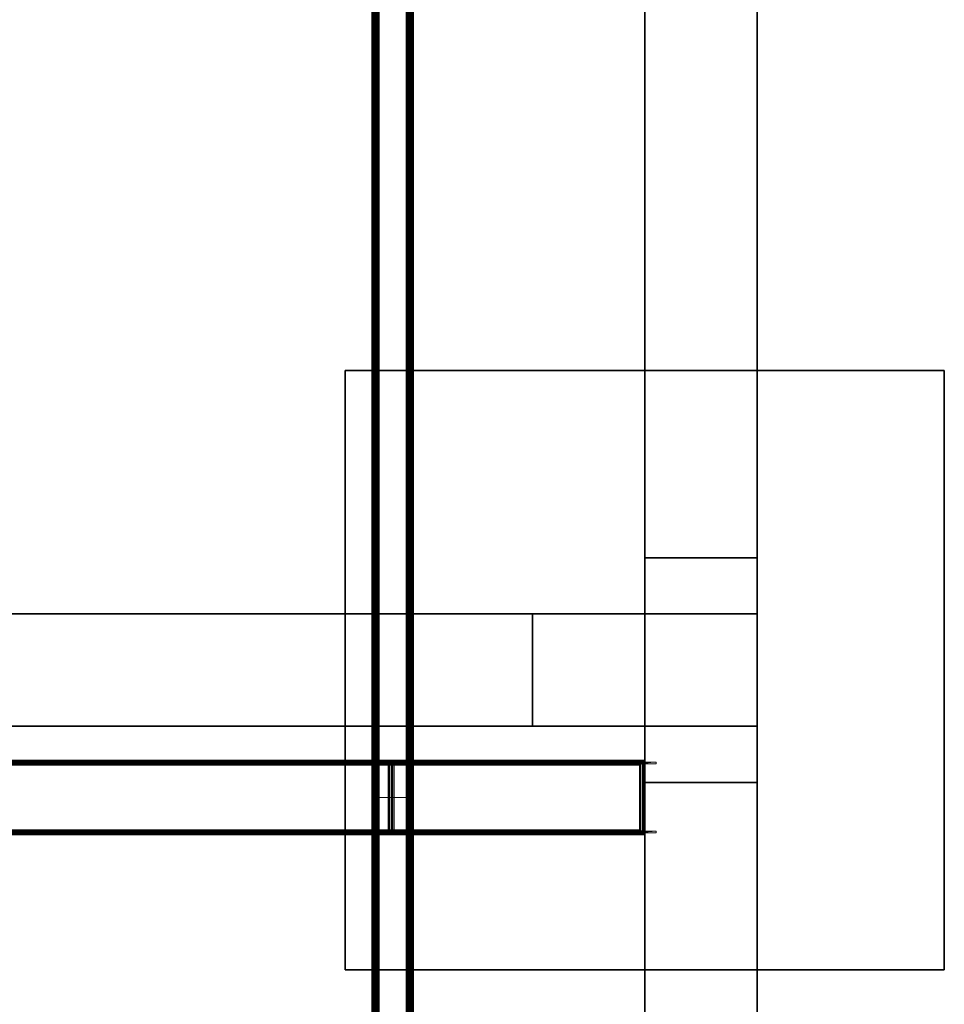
# Model space of a CAD drawing. Extents: x -0.3 to 41.3, y 0 to 17.8.
# Tile 614 of 625: x 40 to 41.2, y 10.5 to 11.8. Entities that reach past the tile are written whole.
import ezdxf

# ---------------------------------------------------------------- set-up
doc = ezdxf.new("R2010")
doc.units = 0
doc.header["$MEASUREMENT"] = 0
for name, color, linetype in [('P16', 7, 'Continuous'), ('S16', 7, 'Continuous'), ('V107', 7, 'Continuous'), ('V139', 7, 'Continuous'), ('V208', 7, 'Continuous'), ('V242', 7, 'Continuous'), ('V313', 7, 'Continuous')]:
    doc.layers.add(name, color=color, linetype=linetype)
doc.layers.add('PILAR_METALICO', color=22, linetype='Continuous', lineweight=0)
doc.layers.add('VIGA_METALICA', color=106, linetype='Continuous', lineweight=0)

msp = doc.modelspace()

# ---------------------------------------------------------------- linework, layer by layer
at = {"layer": 'P16', "color": 12, "true_color": 0xbd0000}
for points, invisible_edges in [([(40.83178, 10.76481, 200.60001), (40.98178, 10.76481, 200.60001), (40.98178, 11.06481, 200.60001)], 12), ([(40.83178, 10.76481, 199.55001), (40.98178, 10.76481, 199.55001), (40.98178, 11.06481, 199.55001)], 12), ([(40.83178, 10.76481, 200.60001), (40.98178, 11.06481, 200.60001), (40.83178, 11.06481, 200.60001)], 9), ([(40.83178, 10.76481, 199.55001), (40.98178, 11.06481, 199.55001), (40.83178, 11.06481, 199.55001)], 9), ([(40.68178, 10.83981, 195.60001), (40.98178, 10.83981, 195.60001), (40.98178, 10.98981, 195.60001)], 12), ([(40.68178, 10.83981, 195.60001), (40.98178, 10.83981, 195.60001), (40.98178, 10.98981, 195.60001)], 12), ([(40.68178, 10.83981, 195.60001), (40.98178, 10.98981, 195.60001), (40.68178, 10.98981, 195.60001)], 9), ([(40.68178, 10.83981, 195.60001), (40.98178, 10.98981, 195.60001), (40.68178, 10.98981, 195.60001)], 9), ([(40.68178, 10.83981, 196.60001), (40.98178, 10.83981, 196.60001), (40.98178, 10.98981, 196.60001)], 12), ([(40.68178, 10.83981, 195.60001), (40.98178, 10.83981, 195.60001), (40.98178, 10.98981, 195.60001)], 12), ([(40.68178, 10.83981, 196.60001), (40.98178, 10.98981, 196.60001), (40.68178, 10.98981, 196.60001)], 9), ([(40.68178, 10.83981, 195.60001), (40.98178, 10.98981, 195.60001), (40.68178, 10.98981, 195.60001)], 9), ([(40.68178, 10.83981, 199.55), (40.98178, 10.83981, 199.55), (40.98178, 10.98981, 199.55)], 12), ([(40.68178, 10.83981, 196.6), (40.98178, 10.83981, 196.6), (40.98178, 10.98981, 196.6)], 12), ([(40.68178, 10.83981, 199.55), (40.98178, 10.98981, 199.55), (40.68178, 10.98981, 199.55)], 9), ([(40.68178, 10.83981, 196.6), (40.98178, 10.98981, 196.6), (40.68178, 10.98981, 196.6)], 9)]:
    msp.add_3dface(points, dxfattribs=dict(at, invisible_edges=invisible_edges))
for points in [[(40.98178, 11.06481, 200.60001), (40.83178, 11.06481, 200.60001), (40.83178, 11.06481, 199.55001), (40.98178, 11.06481, 199.55001)], [(40.83178, 11.06481, 200.60001), (40.83178, 10.76481, 200.60001), (40.83178, 10.76481, 199.55001), (40.83178, 11.06481, 199.55001)], [(40.98178, 10.76481, 200.60001), (40.98178, 11.06481, 200.60001), (40.98178, 11.06481, 199.55001), (40.98178, 10.76481, 199.55001)], [(40.98178, 10.98981, 195.60001), (40.68178, 10.98981, 195.60001), (40.68178, 10.98981, 195.60001), (40.98178, 10.98981, 195.60001)], [(40.68178, 10.98981, 195.60001), (40.68178, 10.83981, 195.60001), (40.68178, 10.83981, 195.60001), (40.68178, 10.98981, 195.60001)], [(40.98178, 10.98981, 196.60001), (40.68178, 10.98981, 196.60001), (40.68178, 10.98981, 195.60001), (40.98178, 10.98981, 195.60001)], [(40.68178, 10.98981, 196.60001), (40.68178, 10.83981, 196.60001), (40.68178, 10.83981, 195.60001), (40.68178, 10.98981, 195.60001)], [(40.98178, 10.98981, 199.55), (40.68178, 10.98981, 199.55), (40.68178, 10.98981, 196.6), (40.98178, 10.98981, 196.6)], [(40.68178, 10.98981, 199.55), (40.68178, 10.83981, 199.55), (40.68178, 10.83981, 196.6), (40.68178, 10.98981, 196.6)], [(40.98178, 10.83981, 195.60001), (40.98178, 10.98981, 195.60001), (40.98178, 10.98981, 195.60001), (40.98178, 10.83981, 195.60001)], [(40.98178, 10.83981, 196.60001), (40.98178, 10.98981, 196.60001), (40.98178, 10.98981, 195.60001), (40.98178, 10.83981, 195.60001)], [(40.98178, 10.83981, 199.55), (40.98178, 10.98981, 199.55), (40.98178, 10.98981, 196.6), (40.98178, 10.83981, 196.6)], [(40.68178, 10.83981, 195.60001), (40.98178, 10.83981, 195.60001), (40.98178, 10.83981, 195.60001), (40.68178, 10.83981, 195.60001)], [(40.68178, 10.83981, 196.60001), (40.98178, 10.83981, 196.60001), (40.98178, 10.83981, 195.60001), (40.68178, 10.83981, 195.60001)], [(40.68178, 10.83981, 199.55), (40.98178, 10.83981, 199.55), (40.98178, 10.83981, 196.6), (40.68178, 10.83981, 196.6)], [(40.83178, 10.76481, 200.60001), (40.98178, 10.76481, 200.60001), (40.98178, 10.76481, 199.55001), (40.83178, 10.76481, 199.55001)]]:
    msp.add_3dface(points, dxfattribs=at)
at = {"layer": 'S16', "color": 253, "true_color": 0xca95bd}
for points, invisible_edges in [([(40.43178, 10.51481, 195.60001), (41.23178, 10.51481, 195.60001), (41.23178, 11.31481, 195.60001)], 12), ([(40.43178, 10.51481, 195.10001), (41.23178, 10.51481, 195.10001), (41.23178, 11.31481, 195.10001)], 12), ([(40.43178, 10.51481, 195.60001), (41.23178, 11.31481, 195.60001), (40.43178, 11.31481, 195.60001)], 9), ([(40.43178, 10.51481, 195.10001), (41.23178, 11.31481, 195.10001), (40.43178, 11.31481, 195.10001)], 9)]:
    msp.add_3dface(points, dxfattribs=dict(at, invisible_edges=invisible_edges))
for points in [[(41.23178, 11.31481, 195.60001), (40.43178, 11.31481, 195.60001), (40.43178, 11.31481, 195.10001), (41.23178, 11.31481, 195.10001)], [(40.43178, 11.31481, 195.60001), (40.43178, 10.51481, 195.60001), (40.43178, 10.51481, 195.10001), (40.43178, 11.31481, 195.10001)], [(41.23178, 10.51481, 195.60001), (41.23178, 11.31481, 195.60001), (41.23178, 11.31481, 195.10001), (41.23178, 10.51481, 195.10001)], [(40.43178, 10.51481, 195.60001), (41.23178, 10.51481, 195.60001), (41.23178, 10.51481, 195.10001), (40.43178, 10.51481, 195.10001)]]:
    msp.add_3dface(points, dxfattribs=at)
at = {"layer": 'V107', "color": 252, "true_color": 0x838383}
for points, invisible_edges in [([(40.68178, 10.98981, 196.60001), (35.73446, 10.98981, 196.60001), (35.73446, 10.83981, 196.60001)], 12), ([(40.68178, 10.98981, 196.00001), (35.73446, 10.98981, 196.00001), (35.73446, 10.83981, 196.00001)], 12), ([(40.68178, 10.98981, 196.60001), (35.73446, 10.83981, 196.60001), (40.68178, 10.83981, 196.60001)], 9), ([(40.68178, 10.98981, 196.00001), (35.73446, 10.83981, 196.00001), (40.68178, 10.83981, 196.00001)], 9)]:
    msp.add_3dface(points, dxfattribs=dict(at, invisible_edges=invisible_edges))
for points in [[(40.68178, 10.98981, 196.60001), (35.73446, 10.98981, 196.60001), (35.73446, 10.98981, 196.00001), (40.68178, 10.98981, 196.00001)], [(40.68178, 10.83981, 196.60001), (40.68178, 10.98981, 196.60001), (40.68178, 10.98981, 196.00001), (40.68178, 10.83981, 196.00001)], [(35.73446, 10.83981, 196.60001), (40.68178, 10.83981, 196.60001), (40.68178, 10.83981, 196.00001), (35.73446, 10.83981, 196.00001)]]:
    msp.add_3dface(points, dxfattribs=at)
at = {"layer": 'V139', "color": 252, "true_color": 0x838383}
for points, invisible_edges in [([(40.98178, 14.03981, 196.60001), (40.83178, 14.03981, 196.60001), (40.83178, 10.98981, 196.60001)], 12), ([(40.98178, 14.03981, 196.00001), (40.83178, 14.03981, 196.00001), (40.83178, 10.98981, 196.00001)], 12), ([(40.98178, 14.03981, 196.60001), (40.83178, 10.98981, 196.60001), (40.98178, 10.98981, 196.60001)], 9), ([(40.98178, 14.03981, 196.00001), (40.83178, 10.98981, 196.00001), (40.98178, 10.98981, 196.00001)], 9), ([(40.98178, 10.83981, 196.60001), (40.83178, 10.83981, 196.60001), (40.83178, 9.13598, 196.60001)], 12), ([(40.98178, 10.83981, 196.00001), (40.83178, 10.83981, 196.00001), (40.83178, 9.13598, 196.00001)], 12), ([(40.98178, 10.83981, 196.60001), (40.83178, 9.13598, 196.60001), (40.98178, 9.13598, 196.60001)], 9), ([(40.98178, 10.83981, 196.00001), (40.83178, 9.13598, 196.00001), (40.98178, 9.13598, 196.00001)], 9)]:
    msp.add_3dface(points, dxfattribs=dict(at, invisible_edges=invisible_edges))
for points in [[(40.83178, 14.03981, 196.60001), (40.83178, 10.98981, 196.60001), (40.83178, 10.98981, 196.00001), (40.83178, 14.03981, 196.00001)], [(40.98178, 10.98981, 196.60001), (40.98178, 14.03981, 196.60001), (40.98178, 14.03981, 196.00001), (40.98178, 10.98981, 196.00001)], [(40.83178, 10.98981, 196.60001), (40.98178, 10.98981, 196.60001), (40.98178, 10.98981, 196.00001), (40.83178, 10.98981, 196.00001)], [(40.98178, 10.83981, 196.60001), (40.83178, 10.83981, 196.60001), (40.83178, 10.83981, 196.00001), (40.98178, 10.83981, 196.00001)], [(40.83178, 10.83981, 196.60001), (40.83178, 9.13598, 196.60001), (40.83178, 9.13598, 196.00001), (40.83178, 10.83981, 196.00001)], [(40.98178, 9.13598, 196.60001), (40.98178, 10.83981, 196.60001), (40.98178, 10.83981, 196.00001), (40.98178, 9.13598, 196.00001)]]:
    msp.add_3dface(points, dxfattribs=at)
at = {"layer": 'V208', "color": 252, "true_color": 0x838383}
for points, invisible_edges in [([(40.68178, 10.98981, 199.55), (35.73446, 10.98981, 199.55), (35.73446, 10.83981, 199.55)], 12), ([(40.68178, 10.98981, 198.95), (35.73446, 10.98981, 198.95), (35.73446, 10.83981, 198.95)], 12), ([(40.68178, 10.98981, 199.55), (35.73446, 10.83981, 199.55), (40.68178, 10.83981, 199.55)], 9), ([(40.68178, 10.98981, 198.95), (35.73446, 10.83981, 198.95), (40.68178, 10.83981, 198.95)], 9)]:
    msp.add_3dface(points, dxfattribs=dict(at, invisible_edges=invisible_edges))
for points in [[(40.68178, 10.98981, 199.55), (35.73446, 10.98981, 199.55), (35.73446, 10.98981, 198.95), (40.68178, 10.98981, 198.95)], [(40.68178, 10.83981, 199.55), (40.68178, 10.98981, 199.55), (40.68178, 10.98981, 198.95), (40.68178, 10.83981, 198.95)], [(35.73446, 10.83981, 199.55), (40.68178, 10.83981, 199.55), (40.68178, 10.83981, 198.95), (35.73446, 10.83981, 198.95)]]:
    msp.add_3dface(points, dxfattribs=at)
at = {"layer": 'V242', "color": 252, "true_color": 0x838383}
for points, invisible_edges in [([(40.98178, 14.03981, 199.55), (40.83178, 14.03981, 199.55), (40.83178, 10.98981, 199.55)], 12), ([(40.98178, 14.03981, 198.95), (40.83178, 14.03981, 198.95), (40.83178, 10.98981, 198.95)], 12), ([(40.98178, 14.03981, 199.55), (40.83178, 10.98981, 199.55), (40.98178, 10.98981, 199.55)], 9), ([(40.98178, 14.03981, 198.95), (40.83178, 10.98981, 198.95), (40.98178, 10.98981, 198.95)], 9), ([(40.98178, 10.83981, 199.55), (40.83178, 10.83981, 199.55), (40.83178, 9.13598, 199.55)], 12), ([(40.98178, 10.83981, 198.95), (40.83178, 10.83981, 198.95), (40.83178, 9.13598, 198.95)], 12), ([(40.98178, 10.83981, 199.55), (40.83178, 9.13598, 199.55), (40.98178, 9.13598, 199.55)], 9), ([(40.98178, 10.83981, 198.95), (40.83178, 9.13598, 198.95), (40.98178, 9.13598, 198.95)], 9)]:
    msp.add_3dface(points, dxfattribs=dict(at, invisible_edges=invisible_edges))
for points in [[(40.83178, 14.03981, 199.55), (40.83178, 10.98981, 199.55), (40.83178, 10.98981, 198.95), (40.83178, 14.03981, 198.95)], [(40.98178, 10.98981, 199.55), (40.98178, 14.03981, 199.55), (40.98178, 14.03981, 198.95), (40.98178, 10.98981, 198.95)], [(40.83178, 10.98981, 199.55), (40.98178, 10.98981, 199.55), (40.98178, 10.98981, 198.95), (40.83178, 10.98981, 198.95)], [(40.98178, 10.83981, 199.55), (40.83178, 10.83981, 199.55), (40.83178, 10.83981, 198.95), (40.98178, 10.83981, 198.95)], [(40.83178, 10.83981, 199.55), (40.83178, 9.13598, 199.55), (40.83178, 9.13598, 198.95), (40.83178, 10.83981, 198.95)], [(40.98178, 9.13598, 199.55), (40.98178, 10.83981, 199.55), (40.98178, 10.83981, 198.95), (40.98178, 9.13598, 198.95)]]:
    msp.add_3dface(points, dxfattribs=at)
at = {"layer": 'V313', "color": 252, "true_color": 0x838383}
for points, invisible_edges in [([(40.98178, 13.91481, 200.60001), (40.83178, 13.91481, 200.60001), (40.83178, 11.06481, 200.60001)], 12), ([(40.98178, 13.91481, 200.30001), (40.83178, 13.91481, 200.30001), (40.83178, 11.06481, 200.30001)], 12), ([(40.98178, 13.91481, 200.60001), (40.83178, 11.06481, 200.60001), (40.98178, 11.06481, 200.60001)], 9), ([(40.98178, 13.91481, 200.30001), (40.83178, 11.06481, 200.30001), (40.98178, 11.06481, 200.30001)], 9), ([(40.98178, 10.76481, 200.60001), (40.83178, 10.76481, 200.60001), (40.83178, 9.21098, 200.60001)], 12), ([(40.98178, 10.76481, 200.30001), (40.83178, 10.76481, 200.30001), (40.83178, 9.21098, 200.30001)], 12), ([(40.98178, 10.76481, 200.60001), (40.83178, 9.21098, 200.60001), (40.98178, 9.21098, 200.60001)], 9), ([(40.98178, 10.76481, 200.30001), (40.83178, 9.21098, 200.30001), (40.98178, 9.21098, 200.30001)], 9)]:
    msp.add_3dface(points, dxfattribs=dict(at, invisible_edges=invisible_edges))
for points in [[(40.83178, 13.91481, 200.60001), (40.83178, 11.06481, 200.60001), (40.83178, 11.06481, 200.30001), (40.83178, 13.91481, 200.30001)], [(40.98178, 11.06481, 200.60001), (40.98178, 13.91481, 200.60001), (40.98178, 13.91481, 200.30001), (40.98178, 11.06481, 200.30001)], [(40.83178, 11.06481, 200.60001), (40.98178, 11.06481, 200.60001), (40.98178, 11.06481, 200.30001), (40.83178, 11.06481, 200.30001)], [(40.98178, 10.76481, 200.60001), (40.83178, 10.76481, 200.60001), (40.83178, 10.76481, 200.30001), (40.98178, 10.76481, 200.30001)], [(40.83178, 10.76481, 200.60001), (40.83178, 9.21098, 200.60001), (40.83178, 9.21098, 200.30001), (40.83178, 10.76481, 200.30001)], [(40.98178, 9.21098, 200.60001), (40.98178, 10.76481, 200.60001), (40.98178, 10.76481, 200.30001), (40.98178, 9.21098, 200.30001)]]:
    msp.add_3dface(points, dxfattribs=at)

# ---------------------------------------------------------------- meshes
at = {"layer": 'PILAR_METALICO'}
mesh = msp.add_polyface(dxfattribs=at)
corners = [(40.48926, 10.70181, 199.54735), (40.48926, 10.70181, 199.76691), (40.48926, 10.78781, 199.54735), (40.48926, 10.78781, 199.76691), (40.48956, 10.70028, 199.54735), (40.48956, 10.70028, 199.76691), (40.48956, 10.78934, 199.54735), (40.48956, 10.78934, 199.76691), (40.49043, 10.69898, 199.54735), (40.49043, 10.69898, 199.76691), (40.49043, 10.79064, 199.54735), (40.49043, 10.79064, 199.76691), (40.49126, 10.70181, 199.54735), (40.49126, 10.70181, 199.76691), (40.49126, 10.78781, 199.54735), (40.49126, 10.78781, 199.76691), (40.49141, 10.70104, 199.54735), (40.49141, 10.70104, 199.76691), (40.49141, 10.78858, 199.54735), (40.49141, 10.78858, 199.76691), (40.49173, 10.69811, 199.54735), (40.49173, 10.69811, 199.76691), (40.49173, 10.79151, 199.54735), (40.49173, 10.79151, 199.76691), (40.49185, 10.7004, 199.54735), (40.49185, 10.7004, 199.76691), (40.49185, 10.78922, 199.54735), (40.49185, 10.78922, 199.76691), (40.49249, 10.69996, 199.54735), (40.49249, 10.69996, 199.76691), (40.49249, 10.78966, 199.54735), (40.49249, 10.78966, 199.76691), (40.49326, 10.69781, 199.54735), (40.49326, 10.69781, 199.76691), (40.49326, 10.69981, 199.54735), (40.49326, 10.69981, 199.76691), (40.49326, 10.78981, 199.54735), (40.49326, 10.78981, 199.76691), (40.49326, 10.79181, 199.54735), (40.49326, 10.79181, 199.76691), (40.52926, 10.69781, 199.54735), (40.52926, 10.69781, 199.76691), (40.52926, 10.69981, 199.54735), (40.52926, 10.69981, 199.76691), (40.52926, 10.78981, 199.54735), (40.52926, 10.78981, 199.76691), (40.52926, 10.79181, 199.54735), (40.52926, 10.79181, 199.76691)]
mesh.append_faces([[corners[k] for k in face] for face in [(34, 28, 29, 35), (28, 24, 25, 29), (24, 16, 17, 25), (16, 12, 13, 17), (12, 14, 15, 13), (14, 18, 19, 15), (18, 26, 27, 19), (26, 30, 31, 27), (30, 36, 37, 31), (36, 44, 45, 37), (44, 46, 47, 45), (46, 38, 39, 47), (38, 22, 23, 39), (22, 10, 11, 23), (10, 6, 7, 11), (6, 2, 3, 7), (2, 0, 1, 3), (0, 4, 5, 1), (4, 8, 9, 5), (8, 20, 21, 9), (20, 32, 33, 21), (32, 40, 41, 33), (40, 42, 43, 41), (42, 34, 35, 43)]])
mesh.append_faces([[corners[k] for k in face] for face in [(6, 0, 2), (36, 46, 44), (32, 42, 40), (5, 3, 1), (35, 41, 43), (39, 45, 47)]], dxfattribs={"vtx0": -1})
mesh.append_faces([[corners[k] for k in face] for face in [(0, 6, 4), (4, 10, 8), (14, 22, 18), (18, 22, 26), (26, 38, 30), (30, 38, 36), (8, 12, 20), (12, 8, 14), (20, 24, 32), (3, 5, 7), (7, 9, 11), (13, 21, 17), (17, 21, 25), (25, 33, 29), (29, 33, 35), (11, 15, 23), (15, 11, 13), (23, 27, 39)]], dxfattribs={"vtx0": -1, "vtx1": -1})
mesh.append_faces([[corners[k] for k in face] for face in [(8, 10, 14), (11, 9, 13)]], dxfattribs={"vtx0": -1, "vtx1": -1, "vtx2": -1})
mesh.append_faces([[corners[k] for k in face] for face in [(4, 6, 10), (14, 10, 22), (26, 22, 38), (36, 38, 46), (20, 12, 16), (20, 16, 24), (32, 24, 28), (32, 28, 34), (32, 34, 42), (7, 5, 9), (13, 9, 21), (25, 21, 33), (35, 33, 41), (23, 15, 19), (23, 19, 27), (39, 27, 31), (39, 31, 37), (39, 37, 45)]], dxfattribs={"vtx0": -1, "vtx2": -1})
mesh = msp.add_polyface(dxfattribs=at)
corners = [(40.79045, 10.69781, 199.54735), (40.79045, 10.69781, 199.74735), (40.79045, 10.69981, 199.54735), (40.79045, 10.69981, 199.74735), (40.79045, 10.78981, 199.54735), (40.79045, 10.78981, 199.74735), (40.79045, 10.79181, 199.54735), (40.79045, 10.79181, 199.74735), (40.82645, 10.69781, 199.54735), (40.82645, 10.69781, 199.74735), (40.82645, 10.69981, 199.54735), (40.82645, 10.69981, 199.74735), (40.82645, 10.78981, 199.54735), (40.82645, 10.78981, 199.74735), (40.82645, 10.79181, 199.54735), (40.82645, 10.79181, 199.74735), (40.82722, 10.69996, 199.54735), (40.82722, 10.69996, 199.74735), (40.82722, 10.78966, 199.54735), (40.82722, 10.78966, 199.74735), (40.82786, 10.7004, 199.54735), (40.82786, 10.7004, 199.74735), (40.82786, 10.78922, 199.54735), (40.82786, 10.78922, 199.74735), (40.82798, 10.69811, 199.54735), (40.82798, 10.69811, 199.74735), (40.82798, 10.79151, 199.54735), (40.82798, 10.79151, 199.74735), (40.8283, 10.70104, 199.54735), (40.8283, 10.70104, 199.74735), (40.8283, 10.78858, 199.54735), (40.8283, 10.78858, 199.74735), (40.82845, 10.70181, 199.54735), (40.82845, 10.70181, 199.74735), (40.82845, 10.78781, 199.54735), (40.82845, 10.78781, 199.74735), (40.82928, 10.69898, 199.54735), (40.82928, 10.69898, 199.74735), (40.82928, 10.79064, 199.54735), (40.82928, 10.79064, 199.74735), (40.83015, 10.70028, 199.54735), (40.83015, 10.70028, 199.74735), (40.83015, 10.78934, 199.54735), (40.83015, 10.78934, 199.74735), (40.83045, 10.70181, 199.54735), (40.83045, 10.70181, 199.74735), (40.83045, 10.78781, 199.54735), (40.83045, 10.78781, 199.74735)]
mesh.append_faces([[corners[k] for k in face] for face in [(12, 18, 19, 13), (18, 22, 23, 19), (22, 30, 31, 23), (30, 34, 35, 31), (34, 32, 33, 35), (32, 28, 29, 33), (28, 20, 21, 29), (20, 16, 17, 21), (16, 10, 11, 17), (10, 2, 3, 11), (2, 0, 1, 3), (0, 8, 9, 1), (8, 24, 25, 9), (24, 36, 37, 25), (36, 40, 41, 37), (40, 44, 45, 41), (44, 46, 47, 45), (46, 42, 43, 47), (42, 38, 39, 43), (38, 26, 27, 39), (26, 14, 15, 27), (14, 6, 7, 15), (6, 4, 5, 7), (4, 12, 13, 5)]])
mesh.append_faces([[corners[k] for k in face] for face in [(14, 4, 6), (10, 0, 2), (40, 46, 44), (9, 3, 1), (13, 7, 5), (43, 45, 47)]], dxfattribs={"vtx0": -1})
mesh.append_faces([[corners[k] for k in face] for face in [(4, 14, 12), (12, 26, 18), (18, 26, 22), (22, 26, 30), (30, 38, 34), (34, 38, 32), (0, 10, 8), (8, 16, 24), (24, 28, 36), (36, 42, 40), (3, 9, 11), (11, 25, 17), (17, 25, 21), (21, 25, 29), (29, 37, 33), (33, 37, 35), (7, 13, 15), (15, 19, 27), (27, 31, 39), (39, 41, 43)]], dxfattribs={"vtx0": -1, "vtx1": -1})
mesh.append_faces([[corners[k] for k in face] for face in [(36, 32, 38), (39, 35, 37)]], dxfattribs={"vtx0": -1, "vtx1": -1, "vtx2": -1})
mesh.append_faces([[corners[k] for k in face] for face in [(12, 14, 26), (30, 26, 38), (8, 10, 16), (24, 16, 20), (24, 20, 28), (36, 28, 32), (36, 38, 42), (40, 42, 46), (11, 9, 25), (29, 25, 37), (15, 13, 19), (27, 19, 23), (27, 23, 31), (39, 31, 35), (39, 37, 41), (43, 41, 45)]], dxfattribs={"vtx0": -1, "vtx2": -1})
at = {"layer": 'VIGA_METALICA'}
mesh = msp.add_polyface(dxfattribs=at)
corners = [(40.46748, 10.74481, 199.77283), (40.46748, 14.11481, 199.77283), (40.46769, 10.74481, 199.77128), (40.46769, 14.11481, 199.77128), (40.46826, 10.74481, 199.7858), (40.46826, 14.11481, 199.7858), (40.46848, 10.74481, 199.76993), (40.46848, 14.11481, 199.76993), (40.46947, 10.74481, 199.77271), (40.46947, 14.11481, 199.77271), (40.46958, 10.74481, 199.77193), (40.46958, 14.11481, 199.77193), (40.46972, 10.74481, 199.76899), (40.46972, 14.11481, 199.76899), (40.46997, 10.74481, 199.77126), (40.46997, 14.11481, 199.77126), (40.47025, 10.74481, 199.78568), (40.47025, 14.11481, 199.78568), (40.4706, 10.74481, 199.77079), (40.4706, 14.11481, 199.77079), (40.47123, 10.74481, 199.76859), (40.47123, 14.11481, 199.76859), (40.47135, 10.74481, 199.77059), (40.47135, 14.11481, 199.77059), (40.47221, 10.74481, 199.85168), (40.47221, 14.11481, 199.85168), (40.47299, 10.74481, 199.86466), (40.47299, 14.11481, 199.86466), (40.47338, 10.74481, 199.86617), (40.47338, 14.11481, 199.86617), (40.47421, 10.74481, 199.85156), (40.47421, 14.11481, 199.85156), (40.47433, 10.74481, 199.86741), (40.47433, 14.11481, 199.86741), (40.47498, 10.74481, 199.86454), (40.47498, 14.11481, 199.86454), (40.47518, 10.74481, 199.8653), (40.47518, 14.11481, 199.8653), (40.47565, 10.74481, 199.86592), (40.47565, 14.11481, 199.86592), (40.47567, 10.74481, 199.8682), (40.47567, 14.11481, 199.8682), (40.47633, 10.74481, 199.86631), (40.47633, 14.11481, 199.86631), (40.4771, 10.74481, 199.86642), (40.4771, 14.11481, 199.86642), (40.47722, 10.74481, 199.86841), (40.47722, 14.11481, 199.86841), (40.51315, 10.74481, 199.76608), (40.51315, 14.11481, 199.76608), (40.51327, 10.74481, 199.76807), (40.51327, 14.11481, 199.76807), (40.51405, 10.74481, 199.76818), (40.51405, 14.11481, 199.76818), (40.5147, 10.74481, 199.76629), (40.5147, 14.11481, 199.76629), (40.51472, 10.74481, 199.76857), (40.51472, 14.11481, 199.76857), (40.51519, 10.74481, 199.7692), (40.51519, 14.11481, 199.7692), (40.51539, 10.74481, 199.76995), (40.51539, 14.11481, 199.76995), (40.51605, 10.74481, 199.76708), (40.51605, 14.11481, 199.76708), (40.51699, 10.74481, 199.76832), (40.51699, 14.11481, 199.76832), (40.51739, 10.74481, 199.76983), (40.51739, 14.11481, 199.76983), (40.51902, 10.74481, 199.8639), (40.51902, 14.11481, 199.8639), (40.51914, 10.74481, 199.8659), (40.51914, 14.11481, 199.8659), (40.51978, 10.74481, 199.8637), (40.51978, 14.11481, 199.8637), (40.5204, 10.74481, 199.86323), (40.5204, 14.11481, 199.86323), (40.52065, 10.74481, 199.8655), (40.52065, 14.11481, 199.8655), (40.5208, 10.74481, 199.86256), (40.5208, 14.11481, 199.86256), (40.5209, 10.74481, 199.86179), (40.5209, 14.11481, 199.86179), (40.5219, 10.74481, 199.86456), (40.5219, 14.11481, 199.86456), (40.52269, 10.74481, 199.86321), (40.52269, 14.11481, 199.86321), (40.5229, 10.74481, 199.86167), (40.5229, 14.11481, 199.86167)]
mesh.append_faces([[corners[k] for k in face] for face in [(50, 52, 53, 51), (52, 56, 57, 53), (56, 58, 59, 57), (58, 60, 61, 59), (60, 80, 81, 61), (80, 78, 79, 81), (78, 74, 75, 79), (74, 72, 73, 75), (72, 68, 69, 73), (68, 44, 45, 69), (44, 42, 43, 45), (42, 38, 39, 43), (38, 36, 37, 39), (36, 34, 35, 37), (34, 30, 31, 35), (30, 24, 25, 31), (24, 26, 27, 25), (26, 28, 29, 27), (28, 32, 33, 29), (32, 40, 41, 33), (40, 46, 47, 41), (46, 70, 71, 47), (70, 76, 77, 71), (76, 82, 83, 77), (82, 84, 85, 83), (84, 86, 87, 85), (86, 66, 67, 87), (66, 64, 65, 67), (64, 62, 63, 65), (62, 54, 55, 63), (54, 48, 49, 55), (48, 20, 21, 49), (20, 12, 13, 21), (12, 6, 7, 13), (6, 2, 3, 7), (2, 0, 1, 3), (0, 4, 5, 1), (4, 16, 17, 5), (16, 8, 9, 17), (8, 10, 11, 9), (10, 14, 15, 11), (14, 18, 19, 15), (18, 22, 23, 19), (22, 50, 51, 23)]])
mesh.append_faces([[corners[k] for k in face] for face in [(54, 20, 48), (0, 16, 4), (32, 46, 40), (34, 24, 30), (25, 35, 31), (47, 33, 41), (21, 55, 49), (17, 1, 5)]], dxfattribs={"vtx0": -1})
mesh.append_faces([[corners[k] for k in face] for face in [(20, 22, 12), (12, 22, 6), (6, 22, 2), (2, 10, 0), (64, 50, 62), (50, 64, 52), (52, 64, 56), (56, 66, 58), (58, 66, 60), (60, 86, 80), (80, 84, 78), (78, 84, 74), (74, 82, 72), (72, 82, 68), (68, 82, 44), (24, 34, 26), (26, 36, 28), (28, 42, 32), (35, 27, 37), (37, 29, 39), (39, 29, 43), (43, 33, 45), (65, 57, 67), (67, 61, 87), (87, 81, 85), (85, 75, 83), (83, 45, 77), (77, 45, 71), (71, 45, 47), (55, 21, 63), (51, 21, 23), (23, 3, 19), (19, 3, 15), (15, 3, 11), (11, 1, 9), (9, 1, 17)]], dxfattribs={"vtx0": -1, "vtx1": -1})
mesh.append_faces([[corners[k] for k in face] for face in [(20, 62, 50), (44, 46, 32), (47, 45, 33), (63, 21, 51)]], dxfattribs={"vtx0": -1, "vtx1": -1, "vtx2": -1})
mesh.append_faces([[corners[k] for k in face] for face in [(20, 54, 62), (20, 50, 22), (2, 22, 18), (2, 18, 14), (2, 14, 10), (0, 10, 8), (0, 8, 16), (56, 64, 66), (60, 66, 86), (80, 86, 84), (74, 84, 82), (44, 82, 76), (44, 76, 70), (44, 70, 46), (26, 34, 36), (28, 36, 38), (28, 38, 42), (32, 42, 44), (35, 25, 27), (37, 27, 29), (43, 29, 33), (51, 65, 63), (65, 51, 53), (65, 53, 57), (67, 57, 59), (67, 59, 61), (87, 61, 81), (85, 81, 79), (85, 79, 75), (83, 75, 73), (83, 73, 69), (83, 69, 45), (23, 21, 13), (23, 13, 7), (23, 7, 3), (11, 3, 1)]], dxfattribs={"vtx0": -1, "vtx2": -1})
mesh = msp.add_polyface(dxfattribs=at)
corners = [(33.13246, 10.69481, 200.15914), (33.13246, 10.69747, 200.15914), (33.13246, 10.79215, 200.15914), (33.13246, 10.79481, 200.15914), (33.13513, 10.69481, 200.20374), (33.13513, 10.69747, 200.20374), (33.13513, 10.79215, 200.20374), (33.13513, 10.79481, 200.20374), (33.13519, 10.69767, 200.20476), (33.13519, 10.79195, 200.20476), (33.13524, 10.69825, 200.20562), (33.13524, 10.79137, 200.20562), (33.13525, 10.69521, 200.20577), (33.13525, 10.79441, 200.20577), (33.13528, 10.69911, 200.20619), (33.13528, 10.79051, 200.20619), (33.13529, 10.70013, 200.20639), (33.13529, 10.78949, 200.20639), (33.13536, 10.69637, 200.20749), (33.13536, 10.79325, 200.20749), (33.13543, 10.69809, 200.20865), (33.13543, 10.79153, 200.20865), (33.13545, 10.70013, 200.20905), (33.13545, 10.78949, 200.20905), (40.82746, 10.69481, 199.69744), (40.82746, 10.69747, 199.69744), (40.82746, 10.79215, 199.69744), (40.82746, 10.79481, 199.69744), (40.83013, 10.69481, 199.74204), (40.83013, 10.69747, 199.74204), (40.83013, 10.79215, 199.74204), (40.83013, 10.79481, 199.74204), (40.83019, 10.69767, 199.74306), (40.83019, 10.79195, 199.74306), (40.83024, 10.69825, 199.74392), (40.83024, 10.79137, 199.74392), (40.83025, 10.69521, 199.74407), (40.83025, 10.79441, 199.74407), (40.83028, 10.69911, 199.74449), (40.83028, 10.79051, 199.74449), (40.83029, 10.70013, 199.74469), (40.83029, 10.78949, 199.74469), (40.83036, 10.69637, 199.74579), (40.83036, 10.79325, 199.74579), (40.83043, 10.69809, 199.74695), (40.83043, 10.79153, 199.74695), (40.83045, 10.70013, 199.74735), (40.83045, 10.78949, 199.74735)]
mesh.append_faces([[corners[k] for k in face] for face in [(30, 33, 9, 6), (33, 35, 11, 9), (35, 39, 15, 11), (39, 41, 17, 15), (41, 40, 16, 17), (40, 38, 14, 16), (38, 34, 10, 14), (34, 32, 8, 10), (32, 29, 5, 8), (29, 25, 1, 5), (25, 24, 0, 1), (24, 28, 4, 0), (28, 36, 12, 4), (36, 42, 18, 12), (42, 44, 20, 18), (44, 46, 22, 20), (46, 47, 23, 22), (47, 45, 21, 23), (45, 43, 19, 21), (43, 37, 13, 19), (37, 31, 7, 13), (31, 27, 3, 7), (27, 26, 2, 3), (26, 30, 6, 2)]])
mesh.append_faces([[corners[k] for k in face] for face in [(27, 30, 26), (37, 27, 31), (25, 28, 24), (3, 13, 7), (12, 0, 4)]], dxfattribs={"vtx0": -1})
mesh.append_faces([[corners[k] for k in face] for face in [(43, 27, 37), (28, 25, 36), (36, 25, 42), (42, 29, 44), (44, 34, 46), (46, 41, 47), (47, 39, 45), (45, 33, 43), (20, 5, 18), (5, 20, 8), (8, 20, 10), (10, 22, 14), (14, 22, 16), (16, 23, 17), (17, 21, 15), (15, 21, 11), (11, 21, 9), (9, 19, 6), (6, 19, 2), (2, 19, 3), (0, 12, 1), (1, 18, 5)]], dxfattribs={"vtx0": -1, "vtx1": -1})
mesh.append_faces([[corners[k] for k in face] for face in [(30, 27, 43)]], dxfattribs={"vtx0": -1, "vtx1": -1, "vtx2": -1})
mesh.append_faces([[corners[k] for k in face] for face in [(42, 25, 29), (44, 29, 32), (44, 32, 34), (46, 34, 38), (46, 38, 40), (46, 40, 41), (47, 41, 39), (45, 39, 35), (45, 35, 33), (43, 33, 30), (10, 20, 22), (16, 22, 23), (17, 23, 21), (9, 21, 19), (3, 19, 13), (1, 12, 18)]], dxfattribs={"vtx0": -1, "vtx2": -1})
mesh = msp.add_polyface(dxfattribs=at)
corners = [(33.13545, 10.69481, 199.55267), (33.13545, 10.69481, 199.59735), (33.13545, 10.69521, 199.55063), (33.13545, 10.69637, 199.54891), (33.13545, 10.69747, 199.55267), (33.13545, 10.69747, 199.59735), (33.13545, 10.69767, 199.55165), (33.13545, 10.69809, 199.54775), (33.13545, 10.69825, 199.55079), (33.13545, 10.69911, 199.55021), (33.13545, 10.70013, 199.54735), (33.13545, 10.70013, 199.55001), (33.13545, 10.78949, 199.54735), (33.13545, 10.78949, 199.55001), (33.13545, 10.79051, 199.55021), (33.13545, 10.79137, 199.55079), (33.13545, 10.79153, 199.54775), (33.13545, 10.79195, 199.55165), (33.13545, 10.79215, 199.55267), (33.13545, 10.79215, 199.59735), (33.13545, 10.79325, 199.54891), (33.13545, 10.79441, 199.55063), (33.13545, 10.79481, 199.55267), (33.13545, 10.79481, 199.59735), (40.83045, 10.69481, 199.55267), (40.83045, 10.69481, 199.59735), (40.83045, 10.69521, 199.55063), (40.83045, 10.69637, 199.54891), (40.83045, 10.69747, 199.55267), (40.83045, 10.69747, 199.59735), (40.83045, 10.69767, 199.55165), (40.83045, 10.69809, 199.54775), (40.83045, 10.69825, 199.55079), (40.83045, 10.69911, 199.55021), (40.83045, 10.70013, 199.54735), (40.83045, 10.70013, 199.55001), (40.83045, 10.78949, 199.54735), (40.83045, 10.78949, 199.55001), (40.83045, 10.79051, 199.55021), (40.83045, 10.79137, 199.55079), (40.83045, 10.79153, 199.54775), (40.83045, 10.79195, 199.55165), (40.83045, 10.79215, 199.55267), (40.83045, 10.79215, 199.59735), (40.83045, 10.79325, 199.54891), (40.83045, 10.79441, 199.55063), (40.83045, 10.79481, 199.55267), (40.83045, 10.79481, 199.59735)]
mesh.append_faces([[corners[k] for k in face] for face in [(18, 17, 41, 42), (17, 15, 39, 41), (15, 14, 38, 39), (14, 13, 37, 38), (13, 11, 35, 37), (11, 9, 33, 35), (9, 8, 32, 33), (8, 6, 30, 32), (6, 4, 28, 30), (4, 5, 29, 28), (5, 1, 25, 29), (1, 0, 24, 25), (0, 2, 26, 24), (2, 3, 27, 26), (3, 7, 31, 27), (7, 10, 34, 31), (10, 12, 36, 34), (12, 16, 40, 36), (16, 20, 44, 40), (20, 21, 45, 44), (21, 22, 46, 45), (22, 23, 47, 46), (23, 19, 43, 47), (19, 18, 42, 43)]])
mesh.append_faces([[corners[k] for k in face] for face in [(23, 18, 19), (21, 23, 22), (5, 0, 1), (47, 45, 46), (26, 25, 24)]], dxfattribs={"vtx0": -1})
mesh.append_faces([[corners[k] for k in face] for face in [(20, 23, 21), (0, 5, 2), (2, 5, 3), (3, 4, 7), (7, 8, 10), (10, 13, 12), (12, 14, 16), (16, 17, 20), (31, 28, 27), (28, 31, 30), (30, 31, 32), (32, 34, 33), (33, 34, 35), (35, 36, 37), (37, 40, 38), (38, 40, 39), (39, 40, 41), (41, 44, 42), (42, 44, 43), (43, 44, 47), (25, 26, 29), (29, 27, 28)]], dxfattribs={"vtx0": -1, "vtx1": -1})
mesh.append_faces([[corners[k] for k in face] for face in [(18, 23, 20)]], dxfattribs={"vtx0": -1, "vtx1": -1, "vtx2": -1})
mesh.append_faces([[corners[k] for k in face] for face in [(3, 5, 4), (7, 4, 6), (7, 6, 8), (10, 8, 9), (10, 9, 11), (10, 11, 13), (12, 13, 14), (16, 14, 15), (16, 15, 17), (20, 17, 18), (32, 31, 34), (35, 34, 36), (37, 36, 40), (41, 40, 44), (47, 44, 45), (29, 26, 27)]], dxfattribs={"vtx0": -1, "vtx2": -1})
mesh = msp.add_polyface(dxfattribs=at)
corners = [(39.46854, 10.70181, 199.81917), (39.46854, 10.78781, 199.81917), (39.46862, 10.70028, 199.81946), (39.46862, 10.78934, 199.81946), (39.46885, 10.69898, 199.8203), (39.46885, 10.79064, 199.8203), (39.46907, 10.70181, 199.8211), (39.46907, 10.78781, 199.8211), (39.46911, 10.70104, 199.82124), (39.46911, 10.78858, 199.82124), (39.46919, 10.69811, 199.82155), (39.46919, 10.79151, 199.82155), (39.46922, 10.7004, 199.82166), (39.46922, 10.78922, 199.82166), (39.46939, 10.69996, 199.82229), (39.46939, 10.78966, 199.82229), (39.46959, 10.69781, 199.82302), (39.46959, 10.69981, 199.82302), (39.46959, 10.78981, 199.82302), (39.46959, 10.79181, 199.82302), (39.4791, 10.69781, 199.85775), (39.4791, 10.69981, 199.85775), (39.4791, 10.78981, 199.85775), (39.4791, 10.79181, 199.85775), (40.49669, 10.70181, 199.53761), (40.49669, 10.78781, 199.53761), (40.49677, 10.70028, 199.53791), (40.49677, 10.78934, 199.53791), (40.497, 10.69898, 199.53874), (40.497, 10.79064, 199.53874), (40.49722, 10.70181, 199.53954), (40.49722, 10.78781, 199.53954), (40.49726, 10.70104, 199.53969), (40.49726, 10.78858, 199.53969), (40.49734, 10.69811, 199.53999), (40.49734, 10.79151, 199.53999), (40.49737, 10.7004, 199.54011), (40.49737, 10.78922, 199.54011), (40.49754, 10.69996, 199.54073), (40.49754, 10.78966, 199.54073), (40.49775, 10.69781, 199.54147), (40.49775, 10.69981, 199.54147), (40.49775, 10.78981, 199.54147), (40.49775, 10.79181, 199.54147), (40.50725, 10.69781, 199.57619), (40.50725, 10.69981, 199.57619), (40.50725, 10.78981, 199.57619), (40.50725, 10.79181, 199.57619)]
mesh.append_faces([[corners[k] for k in face] for face in [(41, 38, 14, 17), (38, 36, 12, 14), (36, 32, 8, 12), (32, 30, 6, 8), (30, 31, 7, 6), (31, 33, 9, 7), (33, 37, 13, 9), (37, 39, 15, 13), (39, 42, 18, 15), (42, 46, 22, 18), (46, 47, 23, 22), (47, 43, 19, 23), (43, 35, 11, 19), (35, 29, 5, 11), (29, 27, 3, 5), (27, 25, 1, 3), (25, 24, 0, 1), (24, 26, 2, 0), (26, 28, 4, 2), (28, 34, 10, 4), (34, 40, 16, 10), (40, 44, 20, 16), (44, 45, 21, 20), (45, 41, 17, 21)]])
mesh.append_faces([[corners[k] for k in face] for face in [(47, 35, 43), (34, 44, 40), (23, 18, 22), (11, 23, 19), (21, 16, 20)]], dxfattribs={"vtx0": -1})
mesh.append_faces([[corners[k] for k in face] for face in [(26, 41, 28), (41, 26, 38), (38, 26, 36), (36, 24, 32), (32, 24, 30), (30, 25, 31), (31, 27, 33), (33, 27, 37), (37, 27, 39), (39, 29, 42), (42, 29, 46), (46, 29, 47), (44, 34, 45), (45, 28, 41), (5, 23, 11), (16, 21, 10), (10, 21, 4), (4, 17, 2), (2, 12, 0), (0, 7, 1), (1, 9, 3), (3, 15, 5)]], dxfattribs={"vtx0": -1, "vtx1": -1})
mesh.append_faces([[corners[k] for k in face] for face in [(18, 23, 5)]], dxfattribs={"vtx0": -1, "vtx1": -1, "vtx2": -1})
mesh.append_faces([[corners[k] for k in face] for face in [(36, 26, 24), (30, 24, 25), (31, 25, 27), (39, 27, 29), (47, 29, 35), (45, 34, 28), (4, 21, 17), (2, 17, 14), (2, 14, 12), (0, 12, 8), (0, 8, 6), (0, 6, 7), (1, 7, 9), (3, 9, 13), (3, 13, 15), (5, 15, 18)]], dxfattribs={"vtx0": -1, "vtx2": -1})
mesh = msp.add_polyface(dxfattribs=at)
corners = [(40.49378, 10.70181, 199.75849), (40.49378, 10.78781, 199.75849), (40.49394, 10.70028, 199.75875), (40.49394, 10.78934, 199.75875), (40.49442, 10.69898, 199.75947), (40.49442, 10.79064, 199.75947), (40.49488, 10.70181, 199.76016), (40.49488, 10.78781, 199.76016), (40.49497, 10.70104, 199.76029), (40.49497, 10.78858, 199.76029), (40.49514, 10.69811, 199.76055), (40.49514, 10.79151, 199.76055), (40.49521, 10.7004, 199.76065), (40.49521, 10.78922, 199.76065), (40.49556, 10.69996, 199.76119), (40.49556, 10.78966, 199.76119), (40.49599, 10.69781, 199.76183), (40.49599, 10.69981, 199.76183), (40.49599, 10.78981, 199.76183), (40.49599, 10.79181, 199.76183), (40.51588, 10.69781, 199.79183), (40.51588, 10.69981, 199.79183), (40.51588, 10.78981, 199.79183), (40.51588, 10.79181, 199.79183), (40.82487, 10.70181, 199.53894), (40.82487, 10.78781, 199.53894), (40.82504, 10.70028, 199.53919), (40.82504, 10.78934, 199.53919), (40.82552, 10.69898, 199.53991), (40.82552, 10.79064, 199.53991), (40.82598, 10.70181, 199.5406), (40.82598, 10.78781, 199.5406), (40.82606, 10.70104, 199.54073), (40.82606, 10.78858, 199.54073), (40.82623, 10.69811, 199.54099), (40.82623, 10.79151, 199.54099), (40.8263, 10.7004, 199.54109), (40.8263, 10.78922, 199.54109), (40.82666, 10.69996, 199.54163), (40.82666, 10.78966, 199.54163), (40.82708, 10.69781, 199.54227), (40.82708, 10.69981, 199.54227), (40.82708, 10.78981, 199.54227), (40.82708, 10.79181, 199.54227), (40.84698, 10.69781, 199.57227), (40.84698, 10.69981, 199.57227), (40.84698, 10.78981, 199.57227), (40.84698, 10.79181, 199.57227)]
mesh.append_faces([[corners[k] for k in face] for face in [(41, 38, 14, 17), (38, 36, 12, 14), (36, 32, 8, 12), (32, 30, 6, 8), (30, 31, 7, 6), (31, 33, 9, 7), (33, 37, 13, 9), (37, 39, 15, 13), (39, 42, 18, 15), (42, 46, 22, 18), (46, 47, 23, 22), (47, 43, 19, 23), (43, 35, 11, 19), (35, 29, 5, 11), (29, 27, 3, 5), (27, 25, 1, 3), (25, 24, 0, 1), (24, 26, 2, 0), (26, 28, 4, 2), (28, 34, 10, 4), (34, 40, 16, 10), (40, 44, 20, 16), (44, 45, 21, 20), (45, 41, 17, 21)]])
mesh.append_faces([[corners[k] for k in face] for face in [(47, 35, 43), (34, 44, 40), (23, 18, 22), (11, 23, 19), (21, 16, 20)]], dxfattribs={"vtx0": -1})
mesh.append_faces([[corners[k] for k in face] for face in [(26, 41, 28), (41, 26, 38), (38, 26, 36), (36, 24, 32), (32, 24, 30), (30, 25, 31), (31, 27, 33), (33, 27, 37), (37, 27, 39), (39, 29, 42), (42, 29, 46), (46, 29, 47), (44, 34, 45), (45, 28, 41), (5, 23, 11), (16, 21, 10), (10, 21, 4), (4, 17, 2), (2, 12, 0), (0, 7, 1), (1, 9, 3), (3, 15, 5)]], dxfattribs={"vtx0": -1, "vtx1": -1})
mesh.append_faces([[corners[k] for k in face] for face in [(18, 23, 5)]], dxfattribs={"vtx0": -1, "vtx1": -1, "vtx2": -1})
mesh.append_faces([[corners[k] for k in face] for face in [(36, 26, 24), (30, 24, 25), (31, 25, 27), (39, 27, 29), (47, 29, 35), (45, 34, 28), (4, 21, 17), (2, 17, 14), (2, 14, 12), (0, 12, 8), (0, 8, 6), (0, 6, 7), (1, 7, 9), (3, 9, 13), (3, 13, 15), (5, 15, 18)]], dxfattribs={"vtx0": -1, "vtx2": -1})
mesh = msp.add_polyface(dxfattribs=at)
corners = [(40.46748, 9.23481, 199.77283), (40.46748, 10.74481, 199.77283), (40.46769, 9.23481, 199.77128), (40.46769, 10.74481, 199.77128), (40.46826, 9.23481, 199.7858), (40.46826, 10.74481, 199.7858), (40.46848, 9.23481, 199.76993), (40.46848, 10.74481, 199.76993), (40.46947, 9.23481, 199.77271), (40.46947, 10.74481, 199.77271), (40.46958, 9.23481, 199.77193), (40.46958, 10.74481, 199.77193), (40.46972, 9.23481, 199.76899), (40.46972, 10.74481, 199.76899), (40.46997, 9.23481, 199.77126), (40.46997, 10.74481, 199.77126), (40.47025, 9.23481, 199.78568), (40.47025, 10.74481, 199.78568), (40.4706, 9.23481, 199.77079), (40.4706, 10.74481, 199.77079), (40.47123, 9.23481, 199.76859), (40.47123, 10.74481, 199.76859), (40.47135, 9.23481, 199.77059), (40.47135, 10.74481, 199.77059), (40.47221, 9.23481, 199.85168), (40.47221, 10.74481, 199.85168), (40.47299, 9.23481, 199.86466), (40.47299, 10.74481, 199.86466), (40.47338, 9.23481, 199.86617), (40.47338, 10.74481, 199.86617), (40.47421, 9.23481, 199.85156), (40.47421, 10.74481, 199.85156), (40.47433, 9.23481, 199.86741), (40.47433, 10.74481, 199.86741), (40.47498, 9.23481, 199.86454), (40.47498, 10.74481, 199.86454), (40.47518, 9.23481, 199.8653), (40.47518, 10.74481, 199.8653), (40.47565, 9.23481, 199.86592), (40.47565, 10.74481, 199.86592), (40.47567, 9.23481, 199.8682), (40.47567, 10.74481, 199.8682), (40.47633, 9.23481, 199.86631), (40.47633, 10.74481, 199.86631), (40.4771, 9.23481, 199.86642), (40.4771, 10.74481, 199.86642), (40.47722, 9.23481, 199.86841), (40.47722, 10.74481, 199.86841), (40.51315, 9.23481, 199.76608), (40.51315, 10.74481, 199.76608), (40.51327, 9.23481, 199.76807), (40.51327, 10.74481, 199.76807), (40.51405, 9.23481, 199.76818), (40.51405, 10.74481, 199.76818), (40.5147, 9.23481, 199.76629), (40.5147, 10.74481, 199.76629), (40.51472, 9.23481, 199.76857), (40.51472, 10.74481, 199.76857), (40.51519, 9.23481, 199.7692), (40.51519, 10.74481, 199.7692), (40.51539, 9.23481, 199.76995), (40.51539, 10.74481, 199.76995), (40.51605, 9.23481, 199.76708), (40.51605, 10.74481, 199.76708), (40.51699, 9.23481, 199.76832), (40.51699, 10.74481, 199.76832), (40.51739, 9.23481, 199.76983), (40.51739, 10.74481, 199.76983), (40.51902, 9.23481, 199.8639), (40.51902, 10.74481, 199.8639), (40.51914, 9.23481, 199.8659), (40.51914, 10.74481, 199.8659), (40.51978, 9.23481, 199.8637), (40.51978, 10.74481, 199.8637), (40.5204, 9.23481, 199.86323), (40.5204, 10.74481, 199.86323), (40.52065, 9.23481, 199.8655), (40.52065, 10.74481, 199.8655), (40.5208, 9.23481, 199.86256), (40.5208, 10.74481, 199.86256), (40.5209, 9.23481, 199.86179), (40.5209, 10.74481, 199.86179), (40.5219, 9.23481, 199.86456), (40.5219, 10.74481, 199.86456), (40.52269, 9.23481, 199.86321), (40.52269, 10.74481, 199.86321), (40.5229, 9.23481, 199.86167), (40.5229, 10.74481, 199.86167)]
mesh.append_faces([[corners[k] for k in face] for face in [(50, 52, 53, 51), (52, 56, 57, 53), (56, 58, 59, 57), (58, 60, 61, 59), (60, 80, 81, 61), (80, 78, 79, 81), (78, 74, 75, 79), (74, 72, 73, 75), (72, 68, 69, 73), (68, 44, 45, 69), (44, 42, 43, 45), (42, 38, 39, 43), (38, 36, 37, 39), (36, 34, 35, 37), (34, 30, 31, 35), (30, 24, 25, 31), (24, 26, 27, 25), (26, 28, 29, 27), (28, 32, 33, 29), (32, 40, 41, 33), (40, 46, 47, 41), (46, 70, 71, 47), (70, 76, 77, 71), (76, 82, 83, 77), (82, 84, 85, 83), (84, 86, 87, 85), (86, 66, 67, 87), (66, 64, 65, 67), (64, 62, 63, 65), (62, 54, 55, 63), (54, 48, 49, 55), (48, 20, 21, 49), (20, 12, 13, 21), (12, 6, 7, 13), (6, 2, 3, 7), (2, 0, 1, 3), (0, 4, 5, 1), (4, 16, 17, 5), (16, 8, 9, 17), (8, 10, 11, 9), (10, 14, 15, 11), (14, 18, 19, 15), (18, 22, 23, 19), (22, 50, 51, 23)]])
mesh.append_faces([[corners[k] for k in face] for face in [(54, 20, 48), (0, 16, 4), (32, 46, 40), (34, 24, 30), (25, 35, 31), (47, 33, 41), (21, 55, 49), (17, 1, 5)]], dxfattribs={"vtx0": -1})
mesh.append_faces([[corners[k] for k in face] for face in [(20, 22, 12), (12, 22, 6), (6, 22, 2), (2, 10, 0), (64, 50, 62), (50, 64, 52), (52, 64, 56), (56, 66, 58), (58, 66, 60), (60, 86, 80), (80, 84, 78), (78, 84, 74), (74, 82, 72), (72, 82, 68), (68, 82, 44), (24, 34, 26), (26, 36, 28), (28, 42, 32), (35, 27, 37), (37, 29, 39), (39, 29, 43), (43, 33, 45), (65, 57, 67), (67, 61, 87), (87, 81, 85), (85, 75, 83), (83, 45, 77), (77, 45, 71), (71, 45, 47), (55, 21, 63), (51, 21, 23), (23, 3, 19), (19, 3, 15), (15, 3, 11), (11, 1, 9), (9, 1, 17)]], dxfattribs={"vtx0": -1, "vtx1": -1})
mesh.append_faces([[corners[k] for k in face] for face in [(20, 62, 50), (44, 46, 32), (47, 45, 33), (63, 21, 51)]], dxfattribs={"vtx0": -1, "vtx1": -1, "vtx2": -1})
mesh.append_faces([[corners[k] for k in face] for face in [(20, 54, 62), (20, 50, 22), (2, 22, 18), (2, 18, 14), (2, 14, 10), (0, 10, 8), (0, 8, 16), (56, 64, 66), (60, 66, 86), (80, 86, 84), (74, 84, 82), (44, 82, 76), (44, 76, 70), (44, 70, 46), (26, 34, 36), (28, 36, 38), (28, 38, 42), (32, 42, 44), (35, 25, 27), (37, 27, 29), (43, 29, 33), (51, 65, 63), (65, 51, 53), (65, 53, 57), (67, 57, 59), (67, 59, 61), (87, 61, 81), (85, 81, 79), (85, 79, 75), (83, 75, 73), (83, 73, 69), (83, 69, 45), (23, 21, 13), (23, 13, 7), (23, 7, 3), (11, 3, 1)]], dxfattribs={"vtx0": -1, "vtx2": -1})

doc.saveas('drawing.dxf')
